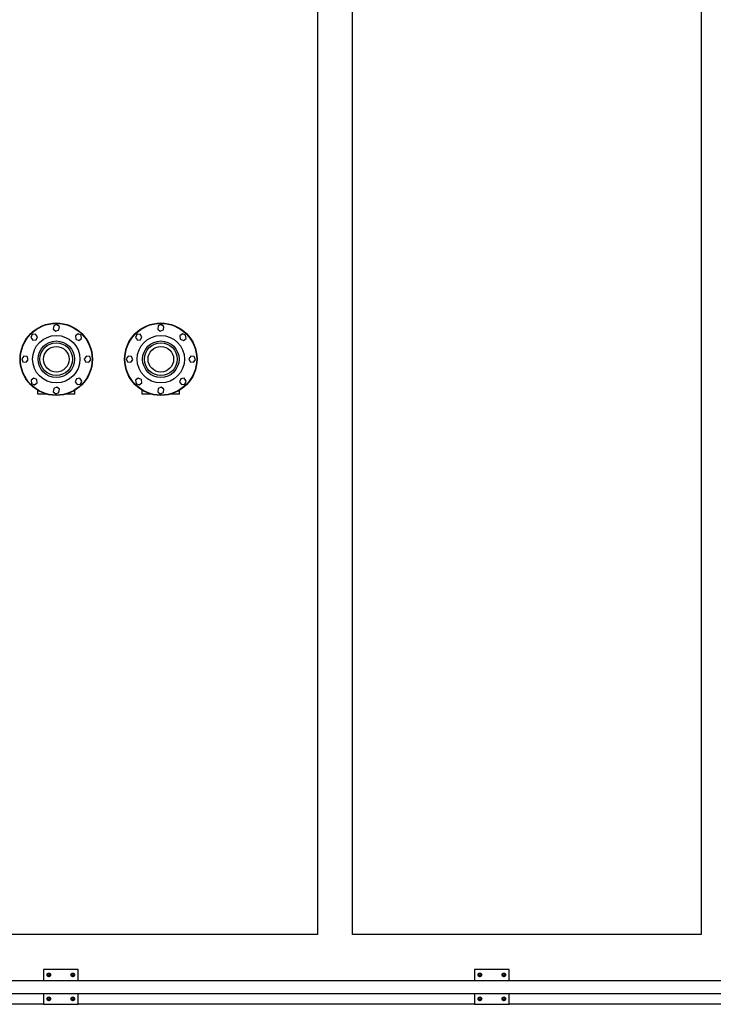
# Model space of a CAD drawing. Header units: inches. Extents: x 24 to 1128, y -69 to 748.
# Tile 628 of 656: x 667 to 746, y 545 to 658. Entities that reach past the tile are written whole.
import ezdxf

# ---------------------------------------------------------------- set-up
doc = ezdxf.new("R2010")
doc.units = ezdxf.units.IN
doc.header["$LTSCALE"] = 32
doc.header["$MEASUREMENT"] = 0
doc.layers.add('Visible (ANSI)', color=7, linetype='Continuous', lineweight=30)

msp = doc.modelspace()

# ---------------------------------------------------------------- linework, layer by layer
at = {"layer": 'Visible (ANSI)'}
for p, q in [((700.78063, 684.66853), (700.78063, 552.66853)), ((704.78063, 552.66853), (704.78063, 684.66853)), ((744.78063, 684.66853), (744.78063, 552.66853)), ((670.48239, 622.50093), (670.42483, 622.12332)), ((670.83819, 622.6399), (670.48239, 622.50093)), ((671.13643, 622.40124), (670.83819, 622.6399)), ((671.07888, 622.02363), (671.13643, 622.40124)), ((682.48239, 622.50093), (682.42483, 622.12332)), ((682.83819, 622.6399), (682.48239, 622.50093)), ((683.13643, 622.40124), (682.83819, 622.6399)), ((683.07888, 622.02363), (683.13643, 622.40124)), ((668.01315, 621.51741), (667.85982, 621.16755)), ((668.39279, 621.55955), (668.01315, 621.51741)), ((668.61911, 621.25184), (668.39279, 621.55955)), ((668.46579, 620.90198), (668.61911, 621.25184)), ((670.42483, 622.12332), (670.72308, 621.88466)), ((670.72308, 621.88466), (671.07888, 622.02363)), ((673.27966, 621.58934), (672.97195, 621.36302)), ((672.97195, 621.36302), (673.01409, 620.98338)), ((673.62951, 621.43601), (673.27966, 621.58934)), ((673.67165, 621.05637), (673.62951, 621.43601)), ((680.01315, 621.51741), (679.85982, 621.16755)), ((680.39279, 621.55955), (680.01315, 621.51741)), ((680.61911, 621.25184), (680.39279, 621.55955)), ((680.46579, 620.90198), (680.61911, 621.25184)), ((682.42483, 622.12332), (682.72308, 621.88466)), ((682.72308, 621.88466), (683.07888, 622.02363)), ((685.27966, 621.58934), (684.97195, 621.36302)), ((684.97195, 621.36302), (685.01409, 620.98338)), ((685.62951, 621.43601), (685.27966, 621.58934)), ((685.67165, 621.05637), (685.62951, 621.43601)), ((667.85982, 621.16755), (668.08614, 620.85984)), ((668.08614, 620.85984), (668.46579, 620.90198)), ((673.01409, 620.98338), (673.36394, 620.83005)), ((673.36394, 620.83005), (673.67165, 621.05637)), ((679.85982, 621.16755), (680.08614, 620.85984)), ((680.08614, 620.85984), (680.46579, 620.90198)), ((685.01409, 620.98338), (685.36394, 620.83005)), ((685.36394, 620.83005), (685.67165, 621.05637)), ((667.04792, 619.02433), (666.80927, 618.72608)), ((667.42553, 618.96678), (667.04792, 619.02433)), ((667.5645, 618.61098), (667.42553, 618.96678)), ((674.23542, 619.02433), (673.99677, 618.72608)), ((674.61303, 618.96678), (674.23542, 619.02433)), ((674.752, 618.61098), (674.61303, 618.96678)), ((679.04792, 619.02433), (678.80927, 618.72608)), ((679.42553, 618.96678), (679.04792, 619.02433)), ((679.5645, 618.61098), (679.42553, 618.96678)), ((686.23542, 619.02433), (685.99677, 618.72608)), ((686.61303, 618.96678), (686.23542, 619.02433)), ((686.752, 618.61098), (686.61303, 618.96678)), ((666.80927, 618.72608), (666.94823, 618.37028)), ((666.94823, 618.37028), (667.32585, 618.31273)), ((667.32585, 618.31273), (667.5645, 618.61098)), ((673.99677, 618.72608), (674.13573, 618.37028)), ((674.13573, 618.37028), (674.51335, 618.31273)), ((674.51335, 618.31273), (674.752, 618.61098)), ((678.80927, 618.72608), (678.94823, 618.37028)), ((678.94823, 618.37028), (679.32585, 618.31273)), ((679.32585, 618.31273), (679.5645, 618.61098)), ((685.99677, 618.72608), (686.13573, 618.37028)), ((686.13573, 618.37028), (686.51335, 618.31273)), ((686.51335, 618.31273), (686.752, 618.61098)), ((668.19733, 616.50701), (667.88962, 616.28069)), ((667.88962, 616.28069), (667.93176, 615.90105)), ((667.93176, 615.90105), (668.28161, 615.74772)), ((668.54718, 616.35368), (668.19733, 616.50701)), ((668.28161, 615.74772), (668.58932, 615.97404)), ((668.58932, 615.97404), (668.54718, 616.35368)), ((673.09548, 616.43508), (672.94215, 616.08522)), ((672.94215, 616.08522), (673.16847, 615.77751)), ((673.47512, 616.47722), (673.09548, 616.43508)), ((673.16847, 615.77751), (673.54812, 615.81965)), ((673.70144, 616.16951), (673.47512, 616.47722)), ((673.54812, 615.81965), (673.70144, 616.16951)), ((680.19733, 616.50701), (679.88962, 616.28069)), ((679.88962, 616.28069), (679.93176, 615.90105)), ((679.93176, 615.90105), (680.28161, 615.74772)), ((680.54718, 616.35368), (680.19733, 616.50701)), ((680.28161, 615.74772), (680.58932, 615.97404)), ((680.58932, 615.97404), (680.54718, 616.35368)), ((685.09548, 616.43508), (684.94215, 616.08522)), ((684.94215, 616.08522), (685.16847, 615.77751)), ((685.47512, 616.47722), (685.09548, 616.43508)), ((685.16847, 615.77751), (685.54812, 615.81965)), ((685.70144, 616.16951), (685.47512, 616.47722)), ((685.54812, 615.81965), (685.70144, 616.16951)), ((668.65563, 614.66853), (668.65563, 615.09659)), ((669.65173, 614.66853), (668.65563, 614.66853)), ((670.48239, 615.31343), (670.42483, 614.93582)), ((670.42483, 614.93582), (670.72308, 614.69716)), ((670.83819, 615.4524), (670.48239, 615.31343)), ((670.72308, 614.69716), (671.07888, 614.83613)), ((671.13643, 615.21374), (670.83819, 615.4524)), ((671.07888, 614.83613), (671.13643, 615.21374)), ((672.90563, 614.66853), (671.90953, 614.66853)), ((672.90563, 614.66853), (672.90563, 615.09659)), ((680.65563, 614.66853), (680.65563, 615.09659)), ((681.65173, 614.66853), (680.65563, 614.66853)), ((682.48239, 615.31343), (682.42483, 614.93582)), ((682.42483, 614.93582), (682.72308, 614.69716)), ((682.83819, 615.4524), (682.48239, 615.31343)), ((682.72308, 614.69716), (683.07888, 614.83613)), ((683.13643, 615.21374), (682.83819, 615.4524)), ((683.07888, 614.83613), (683.13643, 615.21374)), ((684.90563, 614.66853), (683.90953, 614.66853)), ((684.90563, 614.66853), (684.90563, 615.09659)), ((700.78063, 552.66853), (656.78063, 552.66853)), ((744.78063, 552.66853), (704.78063, 552.66853)), ((669.29713, 548.66853), (669.29713, 547.41853)), ((673.29713, 548.66853), (669.29713, 548.66853)), ((669.84413, 548.17863), (669.76613, 548.1336)), ((669.76613, 548.1336), (669.76613, 548.04353)), ((669.76613, 548.04353), (669.76613, 547.95346)), ((669.76613, 547.95346), (669.84413, 547.90843)), ((669.92213, 548.22366), (669.84413, 548.17863)), ((669.84413, 547.90843), (669.92213, 547.8634)), ((670.00013, 548.17863), (669.92213, 548.22366)), ((669.92213, 547.8634), (670.00013, 547.90843)), ((670.07813, 548.1336), (670.00013, 548.17863)), ((670.00013, 547.90843), (670.07813, 547.95346)), ((670.07813, 548.04353), (670.07813, 548.1336)), ((670.07813, 547.95346), (670.07813, 548.04353)), ((672.59413, 548.17863), (672.51613, 548.1336)), ((672.51613, 548.1336), (672.51613, 548.04353)), ((672.51613, 548.04353), (672.51613, 547.95346)), ((672.51613, 547.95346), (672.59413, 547.90843)), ((672.67213, 548.22366), (672.59413, 548.17863)), ((672.59413, 547.90843), (672.67213, 547.8634)), ((672.75013, 548.17863), (672.67213, 548.22366)), ((672.67213, 547.8634), (672.75013, 547.90843)), ((672.82813, 548.1336), (672.75013, 548.17863)), ((672.75013, 547.90843), (672.82813, 547.95346)), ((672.82813, 548.04353), (672.82813, 548.1336)), ((672.82813, 547.95346), (672.82813, 548.04353)), ((673.29713, 547.41853), (673.29713, 548.66853)), ((718.78063, 548.66853), (718.78063, 547.41853)), ((722.78063, 548.66853), (718.78063, 548.66853)), ((719.32763, 548.17863), (719.24963, 548.1336)), ((719.24963, 548.1336), (719.24963, 548.04353)), ((719.24963, 548.04353), (719.24963, 547.95346)), ((719.24963, 547.95346), (719.32763, 547.90843)), ((719.40563, 548.22366), (719.32763, 548.17863)), ((719.32763, 547.90843), (719.40563, 547.8634)), ((719.48363, 548.17863), (719.40563, 548.22366)), ((719.40563, 547.8634), (719.48363, 547.90843)), ((719.56163, 548.1336), (719.48363, 548.17863)), ((719.48363, 547.90843), (719.56163, 547.95346)), ((719.56163, 548.04353), (719.56163, 548.1336)), ((719.56163, 547.95346), (719.56163, 548.04353)), ((722.07763, 548.17863), (721.99963, 548.1336)), ((721.99963, 548.1336), (721.99963, 548.04353)), ((721.99963, 548.04353), (721.99963, 547.95346)), ((721.99963, 547.95346), (722.07763, 547.90843)), ((722.15563, 548.22366), (722.07763, 548.17863)), ((722.07763, 547.90843), (722.15563, 547.8634)), ((722.23363, 548.17863), (722.15563, 548.22366)), ((722.15563, 547.8634), (722.23363, 547.90843)), ((722.31163, 548.1336), (722.23363, 548.17863)), ((722.23363, 547.90843), (722.31163, 547.95346)), ((722.31163, 548.04353), (722.31163, 548.1336)), ((722.31163, 547.95346), (722.31163, 548.04353)), ((722.78063, 547.41853), (722.78063, 548.66853)), ((621.06363, 547.41853), (749.64856, 547.41853)), ((621.06363, 545.91853), (751.14856, 545.91853)), ((669.29713, 545.91853), (669.29713, 544.66853)), ((673.29713, 544.66853), (673.29713, 545.91853)), ((718.78063, 545.91853), (718.78063, 544.66853)), ((722.78063, 544.66853), (722.78063, 545.91853)), ((669.29713, 544.66853), (623.81363, 544.66853)), ((669.29713, 544.66853), (673.29713, 544.66853)), ((669.84413, 545.42863), (669.76613, 545.3836)), ((669.76613, 545.3836), (669.76613, 545.29353)), ((669.76613, 545.29353), (669.76613, 545.20346)), ((669.76613, 545.20346), (669.84413, 545.15843)), ((669.92213, 545.47366), (669.84413, 545.42863)), ((669.84413, 545.15843), (669.92213, 545.1134)), ((670.00013, 545.42863), (669.92213, 545.47366)), ((669.92213, 545.1134), (670.00013, 545.15843)), ((670.07813, 545.3836), (670.00013, 545.42863)), ((670.00013, 545.15843), (670.07813, 545.20346)), ((670.07813, 545.29353), (670.07813, 545.3836)), ((670.07813, 545.20346), (670.07813, 545.29353)), ((672.59413, 545.42863), (672.51613, 545.3836)), ((672.51613, 545.3836), (672.51613, 545.29353)), ((672.51613, 545.29353), (672.51613, 545.20346)), ((672.51613, 545.20346), (672.59413, 545.15843)), ((672.67213, 545.47366), (672.59413, 545.42863)), ((672.59413, 545.15843), (672.67213, 545.1134)), ((672.75013, 545.42863), (672.67213, 545.47366)), ((672.67213, 545.1134), (672.75013, 545.15843)), ((672.82813, 545.3836), (672.75013, 545.42863)), ((672.75013, 545.15843), (672.82813, 545.20346)), ((672.82813, 545.29353), (672.82813, 545.3836)), ((672.82813, 545.20346), (672.82813, 545.29353)), ((718.78063, 544.66853), (673.29713, 544.66853)), ((718.78063, 544.66853), (722.78063, 544.66853)), ((719.32763, 545.42863), (719.24963, 545.3836)), ((719.24963, 545.3836), (719.24963, 545.29353)), ((719.24963, 545.29353), (719.24963, 545.20346)), ((719.24963, 545.20346), (719.32763, 545.15843)), ((719.40563, 545.47366), (719.32763, 545.42863)), ((719.32763, 545.15843), (719.40563, 545.1134)), ((719.48363, 545.42863), (719.40563, 545.47366)), ((719.40563, 545.1134), (719.48363, 545.15843)), ((719.56163, 545.3836), (719.48363, 545.42863)), ((719.48363, 545.15843), (719.56163, 545.20346)), ((719.56163, 545.29353), (719.56163, 545.3836)), ((719.56163, 545.20346), (719.56163, 545.29353)), ((722.07763, 545.42863), (721.99963, 545.3836)), ((721.99963, 545.3836), (721.99963, 545.29353)), ((721.99963, 545.29353), (721.99963, 545.20346)), ((721.99963, 545.20346), (722.07763, 545.15843)), ((722.15563, 545.47366), (722.07763, 545.42863)), ((722.07763, 545.15843), (722.15563, 545.1134)), ((722.23363, 545.42863), (722.15563, 545.47366)), ((722.15563, 545.1134), (722.23363, 545.15843)), ((722.31163, 545.3836), (722.23363, 545.42863)), ((722.23363, 545.15843), (722.31163, 545.20346)), ((722.31163, 545.29353), (722.31163, 545.3836)), ((722.31163, 545.20346), (722.31163, 545.29353)), ((748.40563, 544.66853), (722.78063, 544.66853))]:
    msp.add_line(p, q, dxfattribs=at)
for centre, radius in [((670.78063, 618.66853), 4.15625), ((670.78063, 618.66853), 4.11458), ((682.78063, 618.66853), 4.15625), ((682.78063, 618.66853), 4.11458), ((670.78063, 618.66853), 2.71875), ((682.78063, 618.66853), 2.71875), ((670.78063, 618.66853), 2.09375), ((670.78063, 618.66853), 1.875), ((670.78063, 618.66853), 1.46875), ((682.78063, 618.66853), 2.09375), ((682.78063, 618.66853), 1.875), ((682.78063, 618.66853), 1.46875), ((669.92213, 548.04353), 0.216), ((669.92213, 548.04353), 0.1248), ((672.67213, 548.04353), 0.216), ((672.67213, 548.04353), 0.1248), ((719.40563, 548.04353), 0.216), ((719.40563, 548.04353), 0.1248), ((722.15563, 548.04353), 0.216), ((722.15563, 548.04353), 0.1248), ((669.92213, 545.29353), 0.216), ((669.92213, 545.29353), 0.1248), ((672.67213, 545.29353), 0.216), ((672.67213, 545.29353), 0.1248), ((719.40563, 545.29353), 0.216), ((719.40563, 545.29353), 0.1248), ((722.15563, 545.29353), 0.216), ((722.15563, 545.29353), 0.1248)]:
    msp.add_circle(centre, radius, dxfattribs=at)
for centre, start, end in [((669.92213, 548.04353), 120, 180), ((669.92213, 548.04353), 180, 240), ((669.92213, 548.04353), 60, 120), ((669.92213, 548.04353), 240, 300), ((669.92213, 548.04353), 0, 60), ((669.92213, 548.04353), 300, 0), ((672.67213, 548.04353), 120, 180), ((672.67213, 548.04353), 180, 240), ((672.67213, 548.04353), 60, 120), ((672.67213, 548.04353), 240, 300), ((672.67213, 548.04353), 0, 60), ((672.67213, 548.04353), 300, 0), ((719.40563, 548.04353), 120, 180), ((719.40563, 548.04353), 180, 240), ((719.40563, 548.04353), 60, 120), ((719.40563, 548.04353), 240, 300), ((719.40563, 548.04353), 0, 60), ((719.40563, 548.04353), 300, 0), ((722.15563, 548.04353), 120, 180), ((722.15563, 548.04353), 180, 240), ((722.15563, 548.04353), 60, 120), ((722.15563, 548.04353), 240, 300), ((722.15563, 548.04353), 0, 60), ((722.15563, 548.04353), 300, 0), ((669.92213, 545.29353), 120, 180), ((669.92213, 545.29353), 180, 240), ((669.92213, 545.29353), 60, 120), ((669.92213, 545.29353), 240, 300), ((669.92213, 545.29353), 0, 60), ((669.92213, 545.29353), 300, 0), ((672.67213, 545.29353), 120, 180), ((672.67213, 545.29353), 180, 240), ((672.67213, 545.29353), 60, 120), ((672.67213, 545.29353), 240, 300), ((672.67213, 545.29353), 0, 60), ((672.67213, 545.29353), 300, 0), ((719.40563, 545.29353), 120, 180), ((719.40563, 545.29353), 180, 240), ((719.40563, 545.29353), 60, 120), ((719.40563, 545.29353), 240, 300), ((719.40563, 545.29353), 0, 60), ((719.40563, 545.29353), 300, 0), ((722.15563, 545.29353), 120, 180), ((722.15563, 545.29353), 180, 240), ((722.15563, 545.29353), 60, 120), ((722.15563, 545.29353), 240, 300), ((722.15563, 545.29353), 0, 60), ((722.15563, 545.29353), 300, 0)]:
    msp.add_arc(centre, 0.156, start, end, dxfattribs=at)

doc.saveas('drawing.dxf')
